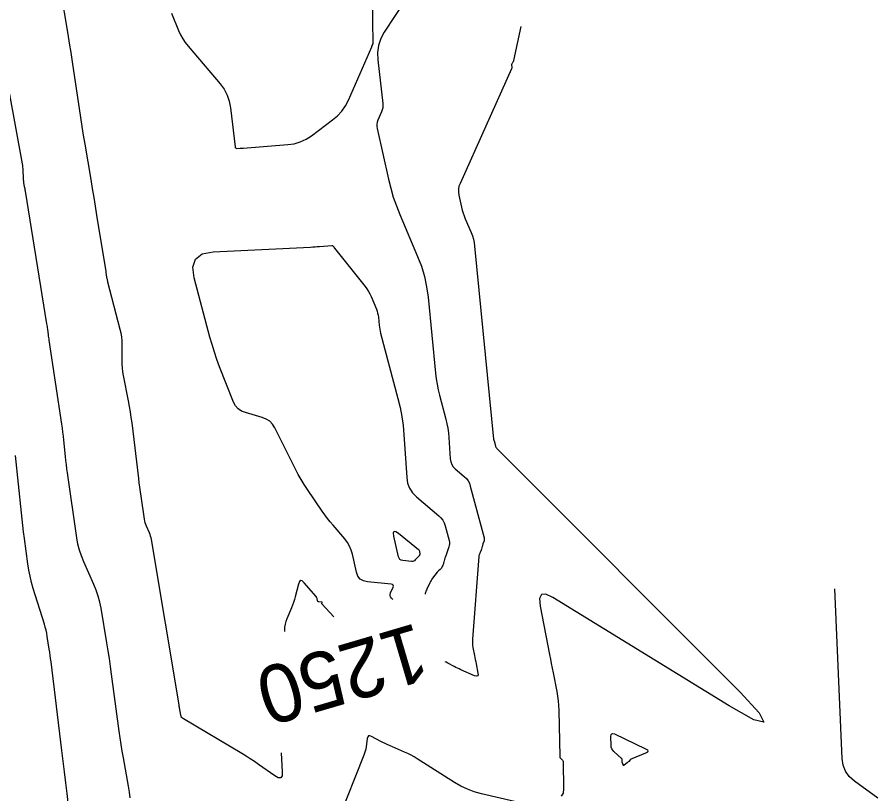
# Model space of a CAD drawing. Extents: x 658976 to 668721, y 639543 to 647196.
# Drawn here: x 662550.1 to 662639.4, y 642682.8 to 642763.5 of the extents above; entities that cross this region are included whole.
import ezdxf

# ---------------------------------------------------------------- set-up
doc = ezdxf.new("R2010")
doc.units = 0
for name, color, linetype in [('Ex_Contour Labels', 7, 'Continuous'), ('Ex_Major Contours', 7, 'Continuous'), ('Ex_Minor Contours', 7, 'Continuous')]:
    doc.layers.add(name, color=color, linetype=linetype)

msp = doc.modelspace()

# ---------------------------------------------------------------- linework, layer by layer
at = {"layer": 'Ex_Major Contours'}
for points in [[(662577.488, 642687.066), (662577.603, 642685.09), (662577.577, 642684.675), (662577.438, 642684.465), (662577.185, 642684.459), (662576.82, 642684.657), (662575.133, 642685.858), (662574.708, 642686.154), (662574.278, 642686.441), (662573.841, 642686.718), (662573.399, 642686.987), (662567.345, 642690.575), (662567.24, 642690.653), (662567.158, 642690.746), (662567.1, 642690.856), (662567.065, 642690.982), (662566.935, 642691.732), (662566.931, 642691.759), (662566.926, 642691.786), (662566.922, 642691.813), (662566.918, 642691.84), (662566.904, 642691.949), (662566.9, 642691.976), (662566.896, 642692.003), (662566.892, 642692.03), (662566.887, 642692.058), (662564.022, 642709.204), (662563.986, 642709.388), (662563.937, 642709.568), (662563.878, 642709.745), (662563.807, 642709.918), (662563.5, 642710.605), (662563.429, 642710.778), (662563.372, 642710.955), (662563.326, 642711.136), (662563.293, 642711.32), (662562.95, 642713.718), (662562.886, 642714.179), (662562.823, 642714.641), (662562.764, 642715.104), (662562.707, 642715.567), (662562.012, 642721.321), (662561.937, 642721.896), (662561.852, 642722.47), (662561.757, 642723.042), (662561.65, 642723.613), (662561.137, 642726.24), (662561.07, 642726.637), (662561.022, 642727.035), (662560.995, 642727.436), (662560.987, 642727.839), (662560.994, 642729.452), (662560.983, 642729.854), (662560.946, 642730.253), (662560.883, 642730.648), (662560.794, 642731.04), (662559.511, 642735.94), (662559.489, 642736.03), (662559.468, 642736.121), (662559.45, 642736.211), (662559.433, 642736.303), (662559.372, 642736.669), (662559.356, 642736.761), (662559.341, 642736.852), (662559.326, 642736.944), (662559.311, 642737.036), (662558.366, 642742.897), (662558.217, 642743.82), (662558.066, 642744.743), (662557.914, 642745.666), (662557.76, 642746.588), (662557.142, 642750.277), (662556.99, 642751.199), (662556.842, 642752.122), (662556.698, 642753.046), (662556.558, 642753.971), (662555.975, 642757.879), (662555.83, 642758.838), (662555.681, 642759.797), (662555.528, 642760.754), (662555.37, 642761.712), (662554.578, 642766.455)], [(662566.122, 642763.877), (662566.842, 642762.081), (662567.039, 642761.642), (662567.269, 642761.224), (662567.533, 642760.825), (662567.83, 642760.447), (662571.155, 642756.542), (662571.567, 642755.982), (662571.884, 642755.381), (662572.106, 642754.739), (662572.234, 642754.056), (662572.699, 642750.002), (662572.718, 642749.929), (662572.755, 642749.877), (662572.811, 642749.847), (662572.886, 642749.838), (662573.222, 642749.845), (662573.306, 642749.847), (662573.39, 642749.851), (662573.474, 642749.856), (662573.558, 642749.862), (662578.176, 642750.225), (662578.84, 642750.323), (662579.471, 642750.51), (662580.068, 642750.786), (662580.632, 642751.15), (662582.821, 642752.788), (662583.334, 642753.224), (662583.779, 642753.715), (662584.155, 642754.259), (662584.463, 642754.858), (662586.885, 642760.391), (662586.898, 642760.42), (662586.911, 642760.448), (662586.924, 642760.477), (662586.937, 642760.505), (662586.991, 642760.619), (662587.003, 642760.647), (662587.011, 642760.677), (662587.016, 642760.707), (662587.018, 642760.738), (662586.964, 642765.466)], [(662590.461, 642765.41), (662588.188, 642761.92), (662587.821, 642761.241), (662587.585, 642760.53), (662587.481, 642759.789), (662587.508, 642759.018), (662588.038, 642754.502), (662588.05, 642754.274), (662588.031, 642754.051), (662587.982, 642753.833), (662587.902, 642753.62), (662587.522, 642752.776), (662587.446, 642752.563), (662587.405, 642752.346), (662587.402, 642752.126), (662587.434, 642751.902), (662588.615, 642746.651), (662588.85, 642745.708), (662589.126, 642744.777), (662589.444, 642743.861), (662589.804, 642742.957), (662591.643, 642738.623), (662592.036, 642737.592), (662592.348, 642736.54), (662592.578, 642735.467), (662592.727, 642734.373), (662593.499, 642726.503), (662593.568, 642725.919), (662593.66, 642725.34), (662593.776, 642724.765), (662593.915, 642724.194), (662594.574, 642721.705), (662594.685, 642721.241), (662594.773, 642720.773), (662594.839, 642720.301), (662594.882, 642719.826), (662595.033, 642717.579), (662595.08, 642717.285), (662595.182, 642717.017), (662595.336, 642716.777), (662595.545, 642716.563), (662596.486, 642715.764), (662596.702, 642715.551), (662596.879, 642715.315), (662597.017, 642715.053), (662597.116, 642714.767), (662598.551, 642709.379), (662598.566, 642709.302), (662598.569, 642709.227), (662598.56, 642709.151), (662598.54, 642709.076), (662598.429, 642708.761), (662598.406, 642708.694), (662598.384, 642708.627), (662598.363, 642708.56), (662598.344, 642708.492), (662598.266, 642708.216), (662598.246, 642708.151), (662598.224, 642708.087), (662598.201, 642708.023), (662598.175, 642707.96), (662598.069, 642707.71), (662598.045, 642707.647), (662598.027, 642707.582), (662598.014, 642707.516), (662598.006, 642707.449), (662597.336, 642698.86), (662597.326, 642698.645), (662597.331, 642698.432), (662597.351, 642698.219), (662597.385, 642698.008), (662597.55, 642697.162), (662597.591, 642696.951), (662597.632, 642696.74), (662597.673, 642696.528), (662597.714, 642696.317), (662597.904, 642695.346), (662597.916, 642695.155), (662597.863, 642695.045), (662597.744, 642695.016), (662597.56, 642695.069), (662596.118, 642695.692), (662595.945, 642695.769), (662595.773, 642695.85), (662595.603, 642695.934), (662595.435, 642696.022), (662594.767, 642696.383), (662594.597, 642696.466), (662594.505, 642696.504)], [(662582.944, 642701.181), (662581.717, 642702.518), (662581.706, 642702.534), (662581.701, 642702.55), (662581.701, 642702.567), (662581.706, 642702.585), (662581.739, 642702.66), (662581.743, 642702.676), (662581.741, 642702.689), (662581.731, 642702.697), (662581.714, 642702.701), (662581.404, 642702.73), (662581.351, 642702.742), (662581.309, 642702.767), (662581.279, 642702.805), (662581.261, 642702.856), (662581.208, 642703.088), (662581.192, 642703.145), (662581.17, 642703.198), (662581.14, 642703.248), (662581.105, 642703.294), (662579.875, 642704.729), (662579.678, 642704.907), (662579.514, 642704.944), (662579.383, 642704.838), (662579.286, 642704.59), (662578.953, 642703.271), (662578.872, 642702.976), (662578.78, 642702.684), (662578.676, 642702.396), (662578.56, 642702.113), (662578.072, 642700.987), (662577.966, 642700.702), (662577.889, 642700.411), (662577.843, 642700.113), (662577.827, 642699.81), (662577.827, 642699.675)]]:
    msp.add_lwpolyline(points, dxfattribs=at)
at = {"layer": 'Ex_Minor Contours'}
for points in [[(662602.374, 642762.494), (662601.613, 642758.973), (662601.601, 642758.93), (662601.586, 642758.887), (662601.567, 642758.847), (662601.544, 642758.808), (662601.444, 642758.655), (662601.423, 642758.616), (662601.41, 642758.575), (662601.404, 642758.533), (662601.405, 642758.488), (662601.428, 642758.296), (662601.43, 642758.25), (662601.426, 642758.204), (662601.416, 642758.159), (662601.4, 642758.116), (662596.045, 642746.207), (662595.939, 642745.911), (662595.883, 642745.61), (662595.878, 642745.305), (662595.923, 642744.994), (662596.205, 642743.74), (662596.282, 642743.429), (662596.373, 642743.122), (662596.478, 642742.82), (662596.597, 642742.522), (662597.203, 642741.093), (662597.333, 642740.753), (662597.436, 642740.406), (662597.512, 642740.052), (662597.561, 642739.691), (662599.53, 642719.62), (662599.531, 642719.612), (662599.532, 642719.604), (662599.533, 642719.596), (662599.535, 642719.588), (662599.544, 642719.554), (662599.546, 642719.548), (662599.547, 642719.541), (662599.548, 642719.535), (662599.549, 642719.528), (662599.551, 642719.497), (662599.551, 642719.493), (662599.553, 642719.489), (662599.555, 642719.486), (662599.558, 642719.483), (662599.571, 642719.472), (662599.574, 642719.469), (662599.576, 642719.466), (662599.578, 642719.462), (662599.58, 642719.458), (662599.712, 642718.961), (662599.739, 642718.88), (662599.776, 642718.804), (662599.823, 642718.734), (662599.88, 642718.669), (662625.101, 642693.374), (662627.103, 642691.204), (662627.581, 642690.242), (662626.535, 642690.486), (662623.964, 642691.938), (662605.689, 642703.208), (662604.959, 642703.548), (662604.493, 642703.508), (662604.292, 642703.086), (662604.354, 642702.283), (662605.329, 642697.286), (662605.423, 642696.805), (662605.517, 642696.324), (662605.611, 642695.842), (662605.704, 642695.361), (662606.08, 642693.436), (662606.163, 642692.954), (662606.226, 642692.47), (662606.268, 642691.983), (662606.288, 642691.494), (662606.39, 642686.69), (662606.397, 642686.634), (662606.414, 642686.582), (662606.442, 642686.535), (662606.481, 642686.493), (662606.656, 642686.335), (662606.695, 642686.293), (662606.723, 642686.246), (662606.74, 642686.195), (662606.746, 642686.138), (662606.79, 642683.315), (662606.736, 642682.877), (662606.559, 642682.546)], [(662561.824, 642682.399), (662561.731, 642682.991), (662561.633, 642683.583), (662561.12, 642686.551), (662561.003, 642687.243), (662560.893, 642687.937), (662560.789, 642688.631), (662560.692, 642689.326), (662559.892, 642695.228), (662559.778, 642696.043), (662559.658, 642696.857), (662559.532, 642697.67), (662559.4, 642698.482), (662558.8, 642702.071), (662558.673, 642702.705), (662558.507, 642703.327), (662558.302, 642703.938), (662558.057, 642704.536), (662556.997, 642706.906), (662556.754, 642707.505), (662556.554, 642708.116), (662556.397, 642708.739), (662556.284, 642709.376), (662555.316, 642716.147), (662555.258, 642716.568), (662555.204, 642716.989), (662555.155, 642717.41), (662555.109, 642717.833), (662554.937, 642719.522), (662554.892, 642719.944), (662554.841, 642720.366), (662554.786, 642720.786), (662554.725, 642721.207), (662553.416, 642729.912), (662553.395, 642730.054), (662553.375, 642730.197), (662553.356, 642730.34), (662553.338, 642730.483), (662553.268, 642731.055), (662553.25, 642731.198), (662553.23, 642731.341), (662553.209, 642731.483), (662553.187, 642731.626), (662550.946, 642745.399), (662550.928, 642745.512), (662550.909, 642745.626), (662550.889, 642745.74), (662550.869, 642745.854), (662550.789, 642746.309), (662550.772, 642746.422), (662550.758, 642746.537), (662550.748, 642746.652), (662550.742, 642746.767), (662550.718, 642747.56), (662550.709, 642747.731), (662550.694, 642747.9), (662550.673, 642748.069), (662550.646, 642748.238), (662548.607, 642759.427)], [(662589.071, 642702.985), (662588.936, 642703.133), (662588.848, 642703.255), (662588.805, 642703.385), (662588.804, 642703.521), (662588.847, 642703.665), (662589.104, 642704.255), (662589.14, 642704.386), (662589.121, 642704.484), (662589.044, 642704.549), (662588.912, 642704.581), (662586.444, 642704.812), (662586.024, 642704.907), (662585.695, 642705.106), (662585.456, 642705.407), (662585.309, 642705.811), (662584.888, 642707.677), (662584.761, 642708.117), (662584.585, 642708.531), (662584.358, 642708.921), (662584.081, 642709.285), (662582.875, 642710.692), (662582.578, 642711.048), (662582.292, 642711.411), (662582.016, 642711.782), (662581.75, 642712.161), (662580.215, 642714.415), (662579.881, 642714.923), (662579.564, 642715.442), (662579.265, 642715.97), (662578.983, 642716.509), (662576.822, 642720.813), (662576.588, 642721.187), (662576.294, 642721.49), (662575.942, 642721.723), (662575.531, 642721.885), (662573.769, 642722.39), (662573.363, 642722.554), (662573.024, 642722.792), (662572.754, 642723.106), (662572.552, 642723.495), (662571.104, 642727.166), (662570.818, 642727.923), (662570.554, 642728.688), (662570.312, 642729.46), (662570.092, 642730.239), (662568.452, 642736.384), (662568.318, 642737.517), (662568.602, 642738.345), (662569.303, 642738.868), (662570.423, 642739.086), (662580.545, 642739.588), (662580.772, 642739.6), (662580.998, 642739.615), (662581.224, 642739.632), (662581.451, 642739.651), (662582.736, 642739.767), (662582.77, 642739.767), (662582.8, 642739.758), (662582.827, 642739.741), (662582.851, 642739.717), (662582.938, 642739.603), (662582.96, 642739.575), (662582.982, 642739.546), (662583.004, 642739.518), (662583.026, 642739.49), (662586.19, 642735.487), (662586.372, 642735.241), (662586.536, 642734.984), (662586.682, 642734.717), (662586.811, 642734.439), (662587.366, 642733.132), (662587.441, 642732.935), (662587.5, 642732.735), (662587.544, 642732.53), (662587.573, 642732.322), (662587.655, 642731.48), (662587.68, 642731.27), (662587.713, 642731.062), (662587.755, 642730.855), (662587.805, 642730.65), (662589.603, 642723.856), (662589.824, 642722.934), (662589.999, 642722.005), (662590.13, 642721.068), (662590.216, 642720.124), (662590.515, 642715.661), (662590.609, 642715.076), (662590.81, 642714.545), (662591.118, 642714.067), (662591.532, 642713.643), (662593.845, 642711.678), (662594.071, 642711.457), (662594.255, 642711.21), (662594.399, 642710.937), (662594.503, 642710.638), (662594.91, 642709.109), (662594.942, 642708.94), (662594.949, 642708.772), (662594.929, 642708.605), (662594.884, 642708.439), (662594.599, 642707.629), (662594.568, 642707.537), (662594.538, 642707.446), (662594.51, 642707.353), (662594.483, 642707.261), (662594.366, 642706.849), (662594.344, 642706.777), (662594.32, 642706.705), (662594.293, 642706.635), (662594.264, 642706.566), (662594.123, 642706.247), (662594.099, 642706.202), (662594.07, 642706.16), (662594.035, 642706.123), (662593.995, 642706.091), (662593.824, 642705.97), (662593.783, 642705.938), (662593.744, 642705.903), (662593.709, 642705.866), (662593.675, 642705.826), (662593.208, 642705.208), (662593.122, 642705.089), (662593.044, 642704.966), (662592.972, 642704.839), (662592.907, 642704.708), (662592.599, 642704.048), (662592.553, 642703.943), (662592.512, 642703.837), (662592.476, 642703.728), (662592.445, 642703.618), (662592.429, 642703.556)], [(662555.99, 642676.431), (662555.263, 642682.849), (662555.136, 642683.961), (662555.006, 642685.073), (662554.873, 642686.184), (662554.738, 642687.296), (662553.604, 642696.527), (662553.562, 642696.856), (662553.518, 642697.184), (662553.471, 642697.512), (662553.421, 642697.84), (662553.216, 642699.151), (662553.159, 642699.477), (662553.09, 642699.8), (662553.009, 642700.121), (662552.916, 642700.439), (662551.767, 642704.111), (662551.582, 642704.749), (662551.425, 642705.393), (662551.295, 642706.044), (662551.193, 642706.7), (662550.839, 642709.337), (662550.754, 642709.997), (662550.673, 642710.657), (662550.598, 642711.318), (662550.528, 642711.98), (662549.92, 642717.953)], [(662639.399, 642682.346), (662636.975, 642684.108), (662636.441, 642684.587), (662636.05, 642685.143), (662635.803, 642685.777), (662635.7, 642686.487), (662634.953, 642704.095)], [(662601.701, 642682.001), (662598.259, 642682.811), (662597.53, 642683.014), (662596.825, 642683.276), (662596.145, 642683.597), (662595.49, 642683.976), (662591.603, 642686.442), (662591.287, 642686.633), (662590.965, 642686.812), (662590.635, 642686.978), (662590.299, 642687.131), (662588.728, 642687.81), (662588.496, 642687.913), (662588.267, 642688.021), (662588.04, 642688.134), (662587.815, 642688.252), (662586.86, 642688.766), (662586.688, 642688.829), (662586.556, 642688.813), (662586.465, 642688.716), (662586.414, 642688.539), (662586.295, 642687.669), (662586.259, 642687.453), (662586.211, 642687.24), (662586.149, 642687.031), (662586.075, 642686.825), (662583.419, 642680.106)]]:
    msp.add_lwpolyline(points, dxfattribs=at)
for points in [[(662591.776, 642708.145), (662591.809, 642708.098), (662591.831, 642708.044), (662591.842, 642707.985), (662591.867, 642707.737), (662591.867, 642707.676), (662591.855, 642707.62), (662591.831, 642707.568), (662591.795, 642707.52), (662591.403, 642707.091), (662591.319, 642707.016), (662591.226, 642706.966), (662591.123, 642706.94), (662591.01, 642706.939), (662590.117, 642707.023), (662589.947, 642707.061), (662589.814, 642707.142), (662589.718, 642707.263), (662589.658, 642707.427), (662589.173, 642709.58), (662589.132, 642709.914), (662589.198, 642710.075), (662589.372, 642710.062), (662589.652, 642709.877), (662591.733, 642708.188)], [(662613.814, 642686.413), (662613.77, 642686.386), (662613.73, 642686.354), (662613.692, 642686.317), (662613.549, 642686.161), (662613.512, 642686.122), (662613.474, 642686.086), (662613.435, 642686.051), (662613.393, 642686.017), (662613.071, 642685.767), (662613.033, 642685.745), (662613.002, 642685.744), (662612.978, 642685.764), (662612.96, 642685.803), (662612.898, 642686.022), (662612.888, 642686.062), (662612.88, 642686.103), (662612.876, 642686.144), (662612.874, 642686.185), (662612.871, 642686.35), (662612.867, 642686.39), (662612.855, 642686.426), (662612.835, 642686.459), (662612.808, 642686.489), (662612.018, 642687.199), (662611.893, 642687.335), (662611.803, 642687.486), (662611.747, 642687.654), (662611.726, 642687.837), (662611.706, 642688.769), (662611.726, 642688.948), (662611.798, 642689.05), (662611.919, 642689.073), (662612.092, 642689.017), (662615.305, 642687.475), (662615.491, 642687.358), (662615.551, 642687.244), (662615.485, 642687.134), (662615.293, 642687.027), (662613.862, 642686.436)]]:
    msp.add_lwpolyline(points, close=True, dxfattribs=at)

# ---------------------------------------------------------------- texts
at = {"layer": 'Ex_Contour Labels'}
msp.add_text('1250', height=6, rotation=196.40129, dxfattribs=at).set_placement((662591.565, 642700.591))

doc.saveas('drawing.dxf')
